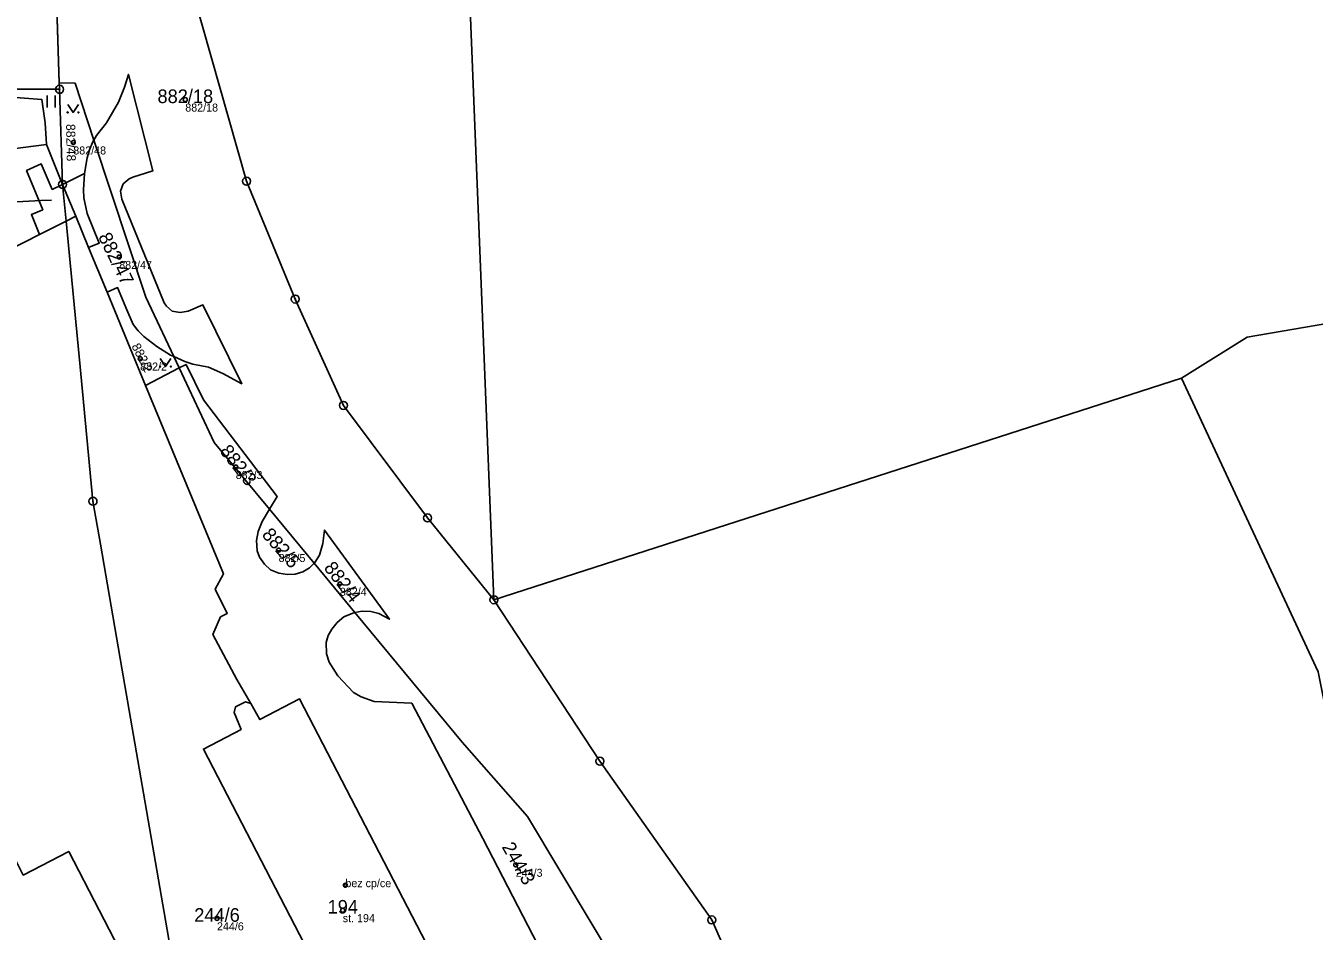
# Model space of a CAD drawing. Extents: x -644096 to -634268, y -1141430 to -1133463.
# Drawn here: x -638839.5 to -638678.6, y -1136606 to -1136492.9 of the extents above; entities that cross this region are included whole.
import ezdxf

# ---------------------------------------------------------------- set-up
doc = ezdxf.new("R2010")
doc.units = 0
for name, color, linetype in [('_CIVIL_CONSTRUCTION', 7, 'Continuous'), ('Definiční body', 7, 'Continuous'), ('M_Svah_Nasyp', 7, 'Continuous'), ('M_Svah_Zarez', 7, 'Continuous'), ('Polygon budovy', 7, 'Continuous'), ('Polygon ku', 7, 'Continuous'), ('Polygon parcely', 7, 'Continuous'), ('spodek_zarez', 7, 'Continuous'), ('svrsek_osa_sjezdy', 7, 'Continuous'), ('svrsek_osa_VRT', 7, 'Continuous'), ('svrsek_popisy_VRT', 7, 'Continuous'), ('terminal_VRT', 7, 'Continuous')]:
    doc.layers.add(name, color=color, linetype=linetype)

msp = doc.modelspace()

# ---------------------------------------------------------------- linework, layer by layer
at = {"layer": '_CIVIL_CONSTRUCTION'}
for centre, radius in [((-638835.29, -1136500.81), 0.5), ((-638835.29, -1136500.81), 0.0303), ((-638834.91, -1136512.69), 0.5), ((-638834.91, -1136512.69), 0.0303), ((-638811.92, -1136512.29), 0.5), ((-638811.92, -1136512.29), 0.0303), ((-638805.85, -1136527.02), 0.5), ((-638805.85, -1136527.02), 0.0303), ((-638799.83, -1136540.3), 0.5), ((-638799.83, -1136540.3), 0.0303), ((-638831.11, -1136552.27), 0.5), ((-638831.11, -1136552.27), 0.0303), ((-638789.31, -1136554.35), 0.5), ((-638789.31, -1136554.35), 0.0303), ((-638781.03, -1136564.58), 0.5), ((-638781.03, -1136564.58), 0.0303), ((-638767.78, -1136584.74), 0.5), ((-638767.78, -1136584.74), 0.0303), ((-638753.81, -1136604.57), 0.5), ((-638753.81, -1136604.57), 0.0303)]:
    msp.add_circle(centre, radius, dxfattribs=at)
at = {"layer": 'Definiční body'}
for centre in [(-638819.58, -1136502.1), (-638833.57, -1136507.46), (-638827.83, -1136521.76), (-638825.21, -1136534.45), (-638813.28, -1136548), (-638807.92, -1136558.37), (-638800.27, -1136562.59), (-638778.3, -1136597.69), (-638799.58, -1136600.23), (-638815.62, -1136604.38), (-638799.91, -1136603.36)]:
    msp.add_circle(centre, 0.25, dxfattribs=at)
at = {"layer": 'M_Svah_Nasyp'}
msp.add_line((-638834.91, -1136512.69), (-638833.27, -1136516.66), dxfattribs=at)
for points in [[(-638830.99, -1136507.16), (-638830.65, -1136506.59), (-638829.43, -1136505.01), (-638827.91, -1136502.43), (-638827.19, -1136500.56), (-638826.68, -1136498.95), (-638823.63, -1136510.98), (-638826.13, -1136511.77), (-638826.59, -1136511.98), (-638827.32, -1136512.63), (-638827.67, -1136513.55), (-638827.52, -1136514.52), (-638822.2, -1136527.47), (-638821.94, -1136527.89), (-638821.2, -1136528.53), (-638820.22, -1136528.69), (-638819.24, -1136528.51), (-638817.38, -1136527.75), (-638812.53, -1136537.59), (-638814.87, -1136536.29), (-638816.7, -1136535.53), (-638818.65, -1136535.13), (-638819.62, -1136534.83), (-638821, -1136534.2)], [(-638831.65, -1136520.58), (-638830.33, -1136520.02), (-638831.85, -1136516.33), (-638832.26, -1136514.35), (-638832.29, -1136513.35), (-638832.16, -1136511.34)]]:
    msp.add_lwpolyline(points, dxfattribs=at)
at = {"layer": 'M_Svah_Zarez'}
msp.add_circle((-638799.59, -1136600.23), 0.175, dxfattribs=at)
at = {"layer": 'Polygon budovy'}
msp.add_lwpolyline([(-638812.61, -1136580.77), (-638817.31, -1136583.22), (-638794.49, -1136627.3), (-638791.35, -1136625.83), (-638782.47, -1136621.03), (-638805.31, -1136576.97), (-638810.25, -1136579.54), (-638811.38, -1136577.52), (-638812.06, -1136577.33), (-638813.29, -1136577.95), (-638813.46, -1136578.64)], close=True, dxfattribs=at)
at = {"layer": 'Polygon ku'}
msp.add_lwpolyline([(-638838.72, -1136392.46), (-638835.32, -1136500.01), (-638835.29, -1136500.81), (-638834.91, -1136512.69), (-638834.47, -1136517.27), (-638832.63, -1136536.37), (-638831.11, -1136552.27), (-638830.18, -1136557.64), (-638827.49, -1136573.13), (-638824.95, -1136587.76), (-638817.58, -1136630.32)], dxfattribs=at)
at = {"layer": 'Polygon parcely'}
for points in [[(-638800.97, -1136387.67), (-638816.52, -1136390.42), (-638820.62, -1136425.75), (-638818.58, -1136488.81), (-638811.92, -1136512.29), (-638805.85, -1136527.02), (-638799.83, -1136540.3), (-638789.31, -1136554.35), (-638781.03, -1136564.58), (-638784.4, -1136480.38), (-638757.8, -1136427.67), (-638742.58, -1136410.17), (-638731.9, -1136382.68), (-638761.44, -1136386.55), (-638791.87, -1136377.89), (-638791.93, -1136385.07), (-638800.92, -1136384.95)], [(-638647.98, -1136524.7), (-638638.3, -1136522.37), (-638630.81, -1136522.96), (-638623.62, -1136523.53), (-638616.73, -1136524.07), (-638580.26, -1136531.54), (-638567.78, -1136479.38), (-638625.68, -1136454.98), (-638643.92, -1136449.82), (-638684.77, -1136438.27), (-638721.74, -1136397.94), (-638742.58, -1136410.17), (-638757.8, -1136427.67), (-638784.4, -1136480.38), (-638781.03, -1136564.58), (-638695.15, -1136536.89), (-638686.94, -1136531.76), (-638675.54, -1136529.82), (-638666.53, -1136528.28), (-638653.89, -1136526.13)], [(-638834.91, -1136512.69), (-638832.16, -1136511.34), (-638831.84, -1136509.36), (-638831.56, -1136508.38), (-638831.17, -1136507.46), (-638830.99, -1136507.16), (-638833.34, -1136500.06), (-638835.32, -1136500.01), (-638835.29, -1136500.81)], [(-638834.47, -1136517.27), (-638833.27, -1136516.66), (-638831.65, -1136520.58), (-638829.35, -1136526.15), (-638828.03, -1136525.58), (-638826.89, -1136528.35), (-638826.07, -1136530.19), (-638825.45, -1136531), (-638824.74, -1136531.7), (-638823.15, -1136532.93), (-638821.43, -1136534), (-638821, -1136534.2), (-638824.5, -1136526.77), (-638830.99, -1136507.16), (-638831.17, -1136507.46), (-638831.56, -1136508.38), (-638831.84, -1136509.36), (-638832.16, -1136511.34), (-638834.91, -1136512.69)], [(-638824.54, -1136537.81), (-638820.33, -1136535.62), (-638821, -1136534.2), (-638821.43, -1136534), (-638823.15, -1136532.93), (-638824.74, -1136531.7), (-638825.45, -1136531), (-638826.07, -1136530.19), (-638826.89, -1136528.35), (-638828.03, -1136525.58), (-638829.35, -1136526.15), (-638826.46, -1136533.14)], [(-638651.62, -1136718.1), (-638635.67, -1136701.6), (-638622.63, -1136688.32), (-638618.83, -1136684.67), (-638632.86, -1136662.38), (-638651.7, -1136627.7), (-638663.66, -1136593.71), (-638675.54, -1136529.82), (-638686.94, -1136531.76), (-638695.15, -1136536.89), (-638678.07, -1136573.58), (-638672.98, -1136598.96), (-638677.46, -1136623.47), (-638672.36, -1136652.1), (-638660.07, -1136676.9)], [(-638820.33, -1136535.62), (-638815.96, -1136544.91), (-638809.07, -1136553.24), (-638808.12, -1136551.66), (-638817.3, -1136539.59), (-638819.48, -1136535.17)], [(-638753.81, -1136604.57), (-638740.72, -1136634.3), (-638727.44, -1136665.4), (-638712.81, -1136696.37), (-638706.62, -1136717.7), (-638704.55, -1136739.3), (-638706.72, -1136749.61), (-638707.91, -1136753.89), (-638704.72, -1136752.01), (-638672.96, -1136731.68), (-638651.62, -1136718.1), (-638660.07, -1136676.9), (-638672.36, -1136652.1), (-638677.46, -1136623.47), (-638672.98, -1136598.96), (-638678.07, -1136573.58), (-638695.15, -1136536.89), (-638781.03, -1136564.58), (-638767.78, -1136584.74)], [(-638809.07, -1136553.24), (-638809.99, -1136554.78), (-638810.48, -1136556.05), (-638810.7, -1136557.16), (-638810.59, -1136558.47), (-638810.32, -1136559.25), (-638809.67, -1136560.14), (-638808.92, -1136560.82), (-638807.9, -1136561.25), (-638806.81, -1136561.41), (-638805.84, -1136561.37), (-638804.88, -1136561.07), (-638804.08, -1136560.59), (-638803.47, -1136560.02)], [(-638803.47, -1136560.02), (-638798.38, -1136566.17), (-638797.48, -1136565.98), (-638796.42, -1136566.03), (-638795.4, -1136566.29), (-638794.08, -1136567), (-638802.21, -1136555.87), (-638802.39, -1136557.56), (-638802.8, -1136558.99), (-638803.38, -1136559.93)], [(-638784.99, -1136582.37), (-638798.38, -1136566.17), (-638798.64, -1136566.23), (-638799.76, -1136566.72), (-638800.59, -1136567.41), (-638801.26, -1136568.24), (-638801.72, -1136569.04), (-638801.99, -1136569.93), (-638801.94, -1136571.31), (-638801.6, -1136572.36), (-638800.52, -1136574.06), (-638798.57, -1136576.14), (-638797.59, -1136576.72), (-638795.97, -1136577.27), (-638791.3, -1136577.5), (-638782.43, -1136594.41), (-638771.79, -1136614.94), (-638770.86, -1136614.42), (-638770.6, -1136614.92), (-638768.67, -1136613.92), (-638764.7, -1136611.87), (-638776.82, -1136591.67)], [(-638794.49, -1136627.3), (-638791.35, -1136625.83), (-638782.47, -1136621.03), (-638805.31, -1136576.97), (-638810.25, -1136579.54), (-638811.38, -1136577.52), (-638812.06, -1136577.33), (-638813.29, -1136577.95), (-638813.46, -1136578.64), (-638812.61, -1136580.77), (-638817.31, -1136583.22)]]:
    msp.add_lwpolyline(points, close=True, dxfattribs=at)
for points in [[(-638838.72, -1136392.46), (-638835.32, -1136500.01), (-638833.34, -1136500.06), (-638830.99, -1136507.16), (-638824.5, -1136526.77), (-638821, -1136534.2), (-638820.33, -1136535.62), (-638819.48, -1136535.17), (-638817.3, -1136539.59), (-638808.12, -1136551.66), (-638809.07, -1136553.24), (-638803.47, -1136560.02), (-638803.38, -1136559.93), (-638802.8, -1136558.99), (-638802.39, -1136557.56), (-638802.21, -1136555.87), (-638794.08, -1136567), (-638795.4, -1136566.29), (-638796.42, -1136566.03), (-638797.48, -1136565.98), (-638798.38, -1136566.17), (-638784.99, -1136582.37), (-638776.82, -1136591.67), (-638764.7, -1136611.87)], [(-638740.72, -1136634.3), (-638753.81, -1136604.57), (-638767.78, -1136584.74), (-638781.03, -1136564.58), (-638789.31, -1136554.35), (-638799.83, -1136540.3), (-638805.85, -1136527.02), (-638811.92, -1136512.29), (-638818.58, -1136488.81)], [(-638794.49, -1136627.3), (-638817.31, -1136583.22), (-638812.61, -1136580.77), (-638813.46, -1136578.64), (-638813.29, -1136577.95), (-638812.06, -1136577.33), (-638811.38, -1136577.52), (-638813.16, -1136574.55), (-638816.12, -1136568.9), (-638815.16, -1136566.72), (-638814.35, -1136566.31), (-638815.86, -1136563.26), (-638814.82, -1136561.34), (-638824.54, -1136537.81), (-638826.46, -1136533.14), (-638829.35, -1136526.15), (-638831.65, -1136520.58), (-638833.27, -1136516.66), (-638834.47, -1136517.27), (-638832.63, -1136536.37), (-638831.11, -1136552.27), (-638830.18, -1136557.64), (-638827.49, -1136573.13), (-638824.95, -1136587.76), (-638817.58, -1136630.32)], [(-638771.79, -1136614.94), (-638782.43, -1136594.41), (-638791.3, -1136577.5), (-638795.97, -1136577.27), (-638797.59, -1136576.72), (-638798.57, -1136576.14), (-638800.52, -1136574.06), (-638801.6, -1136572.36), (-638801.94, -1136571.31), (-638801.99, -1136569.93), (-638801.72, -1136569.04), (-638801.26, -1136568.24), (-638800.59, -1136567.41), (-638799.76, -1136566.72), (-638798.64, -1136566.23), (-638798.38, -1136566.17), (-638803.47, -1136560.02), (-638804.08, -1136560.59), (-638804.88, -1136561.07), (-638805.84, -1136561.37), (-638806.81, -1136561.41), (-638807.9, -1136561.25), (-638808.92, -1136560.82), (-638809.67, -1136560.14), (-638810.32, -1136559.25), (-638810.59, -1136558.47), (-638810.7, -1136557.16), (-638810.48, -1136556.05), (-638809.99, -1136554.78), (-638809.07, -1136553.24), (-638815.96, -1136544.91), (-638820.33, -1136535.62), (-638824.54, -1136537.81), (-638814.82, -1136561.34), (-638815.86, -1136563.26), (-638814.35, -1136566.31), (-638815.16, -1136566.72), (-638816.12, -1136568.9), (-638813.16, -1136574.55), (-638811.38, -1136577.52), (-638810.25, -1136579.54), (-638805.31, -1136576.97), (-638782.47, -1136621.03)]]:
    msp.add_lwpolyline(points, dxfattribs=at)
at = {"layer": 'spodek_zarez'}
msp.add_circle((-638683.07, -1137056.85), 1378.08, dxfattribs=at)
at = {"layer": 'svrsek_osa_sjezdy'}
for p, q in [((-638836.82, -1136503.1), (-638836.82, -1136501.6)), ((-638835.82, -1136503.1), (-638835.82, -1136501.6))]:
    msp.add_line(p, q, dxfattribs=at)
for points in [[(-638834.27, -1136502.69), (-638833.6, -1136503.7), (-638832.93, -1136502.69)], [(-638822.71, -1136534.44), (-638822.04, -1136535.45), (-638821.37, -1136534.44)]]:
    msp.add_lwpolyline(points, dxfattribs=at)
for centre in [(-638834.27, -1136503.7), (-638832.93, -1136503.7), (-638822.71, -1136535.45), (-638821.37, -1136535.45)]:
    msp.add_circle(centre, 0.067, dxfattribs=at)
at = {"layer": 'svrsek_popisy_VRT'}
for p, q in [((-638837.63, -1136514.71), (-638840.63, -1136514.87)), ((-638836.28, -1136514.65), (-638837.63, -1136514.71))]:
    msp.add_line(p, q, dxfattribs=at)
at = {"layer": 'terminal_VRT'}
for p, q in [((-638835.32, -1136500.01), (-638838.72, -1136392.46)), ((-638835.32, -1136500.01), (-638838.72, -1136392.46)), ((-638835.29, -1136500.81), (-638835.32, -1136500.01)), ((-638835.29, -1136500.81), (-638835.32, -1136500.01)), ((-638854.89, -1136500.75), (-638835.29, -1136500.81)), ((-638835.29, -1136500.81), (-638834.91, -1136512.69)), ((-638835.29, -1136500.81), (-638834.91, -1136512.69)), ((-638834.91, -1136512.69), (-638836.91, -1136507.71)), ((-638834.91, -1136512.69), (-638834.47, -1136517.27)), ((-638834.91, -1136512.69), (-638834.47, -1136517.27)), ((-638834.47, -1136517.27), (-638837.77, -1136518.95)), ((-638821, -1136534.2), (-638820.33, -1136535.62)), ((-638820.33, -1136535.62), (-638824.54, -1136537.81)), ((-638781.03, -1136564.58), (-638695.15, -1136536.89)), ((-638824.54, -1136537.81), (-638814.82, -1136561.34)), ((-638809.07, -1136553.24), (-638803.47, -1136560.02)), ((-638830.18, -1136557.64), (-638827.49, -1136573.13)), ((-638830.18, -1136557.64), (-638827.49, -1136573.13)), ((-638798.38, -1136566.17), (-638803.47, -1136560.02))]:
    msp.add_line(p, q, dxfattribs=at)
for points in [[(-638742.58, -1136410.17), (-638757.8, -1136427.67), (-638784.4, -1136480.38), (-638781.03, -1136564.58)], [(-638818.58, -1136488.81), (-638811.92, -1136512.29), (-638805.85, -1136527.02), (-638799.83, -1136540.3), (-638789.31, -1136554.35), (-638781.03, -1136564.58)], [(-638835.32, -1136500.01), (-638833.34, -1136500.06), (-638830.99, -1136507.16)], [(-638836.91, -1136507.71), (-638837.08, -1136504.98), (-638837.51, -1136502.08), (-638854.89, -1136500.75)], [(-638920.3, -1136582), (-638921.55, -1136580.37), (-638920.67, -1136579.56), (-638920.3, -1136578.53), (-638920.68, -1136576.84), (-638929.67, -1136554.36), (-638925.68, -1136519.81), (-638920.09, -1136513.27), (-638910.51, -1136512.2), (-638886.85, -1136511.06), (-638879.24, -1136510.84), (-638857.98, -1136510.42), (-638836.91, -1136507.71)], [(-638830.99, -1136507.16), (-638831.17, -1136507.46), (-638831.56, -1136508.38), (-638831.84, -1136509.36), (-638832.16, -1136511.34), (-638834.91, -1136512.69)], [(-638830.99, -1136507.16), (-638824.5, -1136526.77), (-638821, -1136534.2)], [(-638837.77, -1136518.95), (-638838.79, -1136516.45), (-638837.39, -1136515.85), (-638839.41, -1136510.96), (-638837.6, -1136510.1), (-638836.2, -1136513.32), (-638834.91, -1136512.69)], [(-638829.35, -1136526.15), (-638831.65, -1136520.58), (-638833.27, -1136516.66), (-638834.47, -1136517.27)], [(-638834.47, -1136517.27), (-638832.63, -1136536.37), (-638831.11, -1136552.27), (-638830.18, -1136557.64)], [(-638834.47, -1136517.27), (-638832.63, -1136536.37), (-638831.11, -1136552.27), (-638830.18, -1136557.64)], [(-638837.77, -1136518.95), (-638866.44, -1136533.58), (-638866.09, -1136534.04)], [(-638821, -1136534.2), (-638821.43, -1136534), (-638823.15, -1136532.93), (-638824.74, -1136531.7), (-638825.45, -1136531), (-638826.07, -1136530.19), (-638826.89, -1136528.35), (-638828.03, -1136525.58), (-638829.35, -1136526.15)], [(-638824.54, -1136537.81), (-638826.46, -1136533.14), (-638829.35, -1136526.15)], [(-638695.15, -1136536.89), (-638686.94, -1136531.76), (-638675.54, -1136529.82)], [(-638911.67, -1136577.55), (-638907.36, -1136585.99), (-638901.49, -1136597.18), (-638886.26, -1136626.78), (-638881.39, -1136624.27), (-638871.62, -1136643.28), (-638831.13, -1136622.34), (-638822.75, -1136618), (-638834.13, -1136596.02), (-638839.81, -1136598.96), (-638841.43, -1136595.83), (-638853.61, -1136572.22), (-638847.87, -1136569.27), (-638853.57, -1136558.18), (-638859.17, -1136547.46), (-638866.09, -1136534.04)], [(-638820.33, -1136535.62), (-638819.48, -1136535.17), (-638817.3, -1136539.59), (-638808.12, -1136551.66), (-638809.07, -1136553.24)], [(-638809.07, -1136553.24), (-638815.96, -1136544.91), (-638820.33, -1136535.62)], [(-638695.15, -1136536.89), (-638678.07, -1136573.58), (-638672.98, -1136598.96), (-638677.46, -1136623.47), (-638672.36, -1136652.1), (-638660.07, -1136676.9), (-638651.62, -1136718.1)], [(-638803.47, -1136560.02), (-638804.08, -1136560.59), (-638804.88, -1136561.07), (-638805.84, -1136561.37), (-638806.81, -1136561.41), (-638807.9, -1136561.25), (-638808.92, -1136560.82), (-638809.67, -1136560.14), (-638810.32, -1136559.25), (-638810.59, -1136558.47), (-638810.7, -1136557.16), (-638810.48, -1136556.05), (-638809.99, -1136554.78), (-638809.07, -1136553.24)], [(-638803.47, -1136560.02), (-638803.38, -1136559.93), (-638802.8, -1136558.99), (-638802.39, -1136557.56), (-638802.21, -1136555.87), (-638794.08, -1136567), (-638795.4, -1136566.29), (-638796.42, -1136566.03), (-638797.48, -1136565.98), (-638798.38, -1136566.17)], [(-638814.82, -1136561.34), (-638815.86, -1136563.26), (-638814.35, -1136566.31)], [(-638781.03, -1136564.58), (-638767.78, -1136584.74), (-638753.81, -1136604.57), (-638740.72, -1136634.3), (-638727.44, -1136665.4), (-638712.81, -1136696.37), (-638706.62, -1136717.7), (-638704.55, -1136739.3), (-638706.72, -1136749.61), (-638707.91, -1136753.89)], [(-638814.35, -1136566.31), (-638815.16, -1136566.72), (-638816.12, -1136568.9), (-638813.16, -1136574.55), (-638811.38, -1136577.52)], [(-638798.38, -1136566.17), (-638798.64, -1136566.23), (-638799.76, -1136566.72), (-638800.59, -1136567.41), (-638801.26, -1136568.24), (-638801.72, -1136569.04), (-638801.99, -1136569.93), (-638801.94, -1136571.31), (-638801.6, -1136572.36), (-638800.52, -1136574.06), (-638798.57, -1136576.14), (-638797.59, -1136576.72), (-638795.97, -1136577.27), (-638791.3, -1136577.5), (-638782.43, -1136594.41), (-638771.79, -1136614.94), (-638770.86, -1136614.42), (-638770.6, -1136614.92), (-638768.67, -1136613.92)], [(-638764.7, -1136611.87), (-638776.82, -1136591.67), (-638784.99, -1136582.37), (-638798.38, -1136566.17)], [(-638827.49, -1136573.13), (-638824.95, -1136587.76), (-638817.58, -1136630.32)], [(-638827.49, -1136573.13), (-638824.95, -1136587.76), (-638817.58, -1136630.32)], [(-638811.38, -1136577.52), (-638810.25, -1136579.54), (-638805.31, -1136576.97), (-638782.47, -1136621.03)], [(-638794.49, -1136627.3), (-638817.31, -1136583.22), (-638812.61, -1136580.77), (-638813.46, -1136578.64), (-638813.29, -1136577.95), (-638812.06, -1136577.33), (-638811.38, -1136577.52)]]:
    msp.add_lwpolyline(points, dxfattribs=at)

# ---------------------------------------------------------------- texts
at = {"layer": 'Definiční body'}
for s, p in [('882/18', (-638819.58, -1136503.59)), ('882/48', (-638833.57, -1136508.95)), ('882/47', (-638827.83, -1136523.25)), ('882/2', (-638825.21, -1136535.94)), ('882/3', (-638813.28, -1136549.49)), ('882/5', (-638807.92, -1136559.86)), ('882/4', (-638800.27, -1136564.08)), ('244/3', (-638778.3, -1136599.18)), ('bez cp/ce', (-638799.58, -1136600.48)), ('st. 194', (-638799.91, -1136604.85)), ('244/6', (-638815.62, -1136605.87))]:
    msp.add_text(s, height=1, dxfattribs=at).set_placement(p)
at = {"layer": 'svrsek_osa_VRT'}
for s, p in [('882/18', (-638823.05, -1136502.53)), ('244/6', (-638818.46, -1136604.8)), ('194', (-638801.8, -1136603.78))]:
    msp.add_text(s, height=1.7, dxfattribs=at).set_placement(p)
for s, height, rotation, p in [('882/48', 1.139, 271, (-638834.47, -1136505.15)), ('882/47', 1.7, 296, (-638830.5, -1136519.21)), ('882/2', 1.139, 297, (-638826.33, -1136532.89)), ('882/3', 1.7, 308, (-638815.36, -1136546.03)), ('882/5', 1.7, 311, (-638810.1, -1136556.51)), ('882/4', 1.7, 308, (-638802.35, -1136560.62)), ('244/3', 1.7, 300, (-638780.09, -1136595.45))]:
    msp.add_text(s, height=height, rotation=rotation, dxfattribs=at).set_placement(p)

doc.saveas('drawing.dxf')
